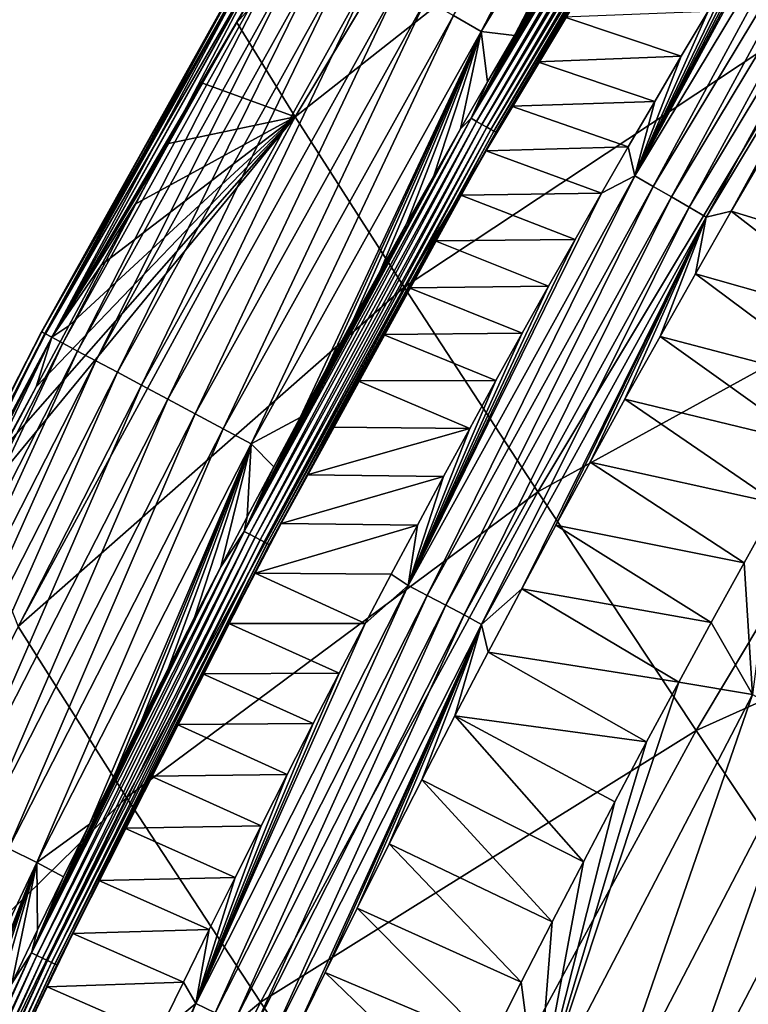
# Model space of a CAD drawing. Header units: millimetres. Extents: x -300 to 300, y -500 to 500.
# Tile 607 of 656: x -248 to -236, y 384 to 400. Entities that reach past the tile are written whole.
import ezdxf

# ---------------------------------------------------------------- set-up
doc = ezdxf.new("R2010")
doc.units = ezdxf.units.MM
doc.header["$LTSCALE"] = 81.481481
for name, color, linetype in [('20', 7, 'CONTINUOUS'), ('24', 7, 'CONTINUOUS'), ('25', 7, 'CONTINUOUS'), ('28', 7, 'CONTINUOUS'), ('29', 7, 'CONTINUOUS'), ('31', 7, 'CONTINUOUS'), ('33', 7, 'CONTINUOUS')]:
    doc.layers.add(name, color=color, linetype=linetype)

msp = doc.modelspace()

# ---------------------------------------------------------------- linework, layer by layer
at = {"layer": '20', "color": 7, "linetype": 'CONTINUOUS'}
for points in [[(-243.743, 398.815, 10.428), (-238.917, 406.844, 10.477), (-244.705, 400.377, 6.872), (-243.743, 398.815, 10.428)], [(-244.705, 400.377, 6.872), (-238.917, 406.844, 10.477), (-244.131, 401.375, 6.875), (-244.705, 400.377, 6.872)], [(-243.743, 398.815, 10.428), (-237.104, 404.047, 15.613), (-238.917, 406.844, 10.477), (-243.743, 398.815, 10.428)], [(-241.938, 395.997, 15.536), (-237.104, 404.047, 15.613), (-243.743, 398.815, 10.428), (-241.938, 395.997, 15.536)], [(-241.938, 395.997, 15.536), (-234.89, 400.658, 20.477), (-237.104, 404.047, 15.613), (-241.938, 395.997, 15.536)], [(-239.72, 392.605, 20.376), (-234.89, 400.658, 20.477), (-241.938, 395.997, 15.536), (-239.72, 392.605, 20.376)], [(-239.72, 392.605, 20.376), (-232.288, 396.692, 25.078), (-234.89, 400.658, 20.477), (-239.72, 392.605, 20.376)], [(-245.273, 399.376, 6.868), (-243.743, 398.815, 10.428), (-244.705, 400.377, 6.872), (-245.273, 399.376, 6.868)], [(-245.836, 398.374, 6.864), (-243.743, 398.815, 10.428), (-245.273, 399.376, 6.868), (-245.836, 398.374, 6.864)], [(-248.329, 390.375, 10.379), (-243.743, 398.815, 10.428), (-249.096, 392.313, 6.838), (-248.329, 390.375, 10.379)], [(-249.096, 392.313, 6.838), (-243.743, 398.815, 10.428), (-248.566, 393.329, 6.843), (-249.096, 392.313, 6.838)], [(-248.566, 393.329, 6.843), (-243.743, 398.815, 10.428), (-248.03, 394.342, 6.847), (-248.566, 393.329, 6.843)], [(-248.329, 390.375, 10.379), (-241.938, 395.997, 15.536), (-243.743, 398.815, 10.428), (-248.329, 390.375, 10.379)], [(-248.03, 394.342, 6.847), (-243.743, 398.815, 10.428), (-247.49, 395.354, 6.851), (-248.03, 394.342, 6.847)], [(-247.49, 395.354, 6.851), (-243.743, 398.815, 10.428), (-246.944, 396.363, 6.856), (-247.49, 395.354, 6.851)], [(-246.944, 396.363, 6.856), (-243.743, 398.815, 10.428), (-246.392, 397.37, 6.86), (-246.944, 396.363, 6.856)], [(-246.392, 397.37, 6.86), (-243.743, 398.815, 10.428), (-245.836, 398.374, 6.864), (-246.392, 397.37, 6.86)], [(-237.103, 388.652, 24.955), (-232.288, 396.692, 25.078), (-239.72, 392.605, 20.376), (-237.103, 388.652, 24.955)], [(-237.103, 388.652, 24.955), (-229.313, 392.161, 29.422), (-232.288, 396.692, 25.078), (-237.103, 388.652, 24.955)], [(-246.534, 387.542, 15.459), (-241.938, 395.997, 15.536), (-248.329, 390.375, 10.379), (-246.534, 387.542, 15.459)], [(-246.534, 387.542, 15.459), (-239.72, 392.605, 20.376), (-241.938, 395.997, 15.536), (-246.534, 387.542, 15.459)], [(-244.316, 384.152, 20.275), (-239.72, 392.605, 20.376), (-246.534, 387.542, 15.459), (-244.316, 384.152, 20.275)], [(-244.316, 384.152, 20.275), (-237.103, 388.652, 24.955), (-239.72, 392.605, 20.376), (-244.316, 384.152, 20.275)], [(-234.1, 384.152, 29.28), (-229.313, 392.161, 29.422), (-237.103, 388.652, 24.955), (-234.1, 384.152, 29.28)], [(-252.679, 381.518, 10.33), (-246.534, 387.542, 15.459), (-248.329, 390.375, 10.379), (-252.679, 381.518, 10.33)], [(-241.687, 380.219, 24.832), (-237.103, 388.652, 24.955), (-244.316, 384.152, 20.275), (-241.687, 380.219, 24.832)], [(-241.687, 380.219, 24.832), (-234.1, 384.152, 29.28), (-237.103, 388.652, 24.955), (-241.687, 380.219, 24.832)], [(-250.898, 378.675, 15.383), (-246.534, 387.542, 15.459), (-252.679, 381.518, 10.33), (-250.898, 378.675, 15.383)], [(-250.898, 378.675, 15.383), (-244.316, 384.152, 20.275), (-246.534, 387.542, 15.459), (-250.898, 378.675, 15.383)], [(-248.682, 375.294, 20.174), (-244.316, 384.152, 20.275), (-250.898, 378.675, 15.383), (-248.682, 375.294, 20.174)], [(-248.682, 375.294, 20.174), (-241.687, 380.219, 24.832), (-244.316, 384.152, 20.275), (-248.682, 375.294, 20.174)], [(-238.661, 375.756, 29.139), (-234.1, 384.152, 29.28), (-241.687, 380.219, 24.832), (-238.661, 375.756, 29.139)], [(-238.661, 375.756, 29.139), (-230.726, 379.117, 33.359), (-234.1, 384.152, 29.28), (-238.661, 375.756, 29.139)]]:
    msp.add_3dface(points, dxfattribs=at)
at = {"layer": '24', "color": 7, "linetype": 'CONTINUOUS'}
for points in [[(-235.922, 398.281, 1.042), (-233.507, 396.33, 2.823), (-236.52, 397.252, 1.043), (-235.922, 398.281, 1.042)], [(-236.52, 397.252, 1.043), (-234.079, 395.354, 2.822), (-237.113, 396.218, 1.044), (-236.52, 397.252, 1.043)], [(-233.507, 396.33, 2.823), (-234.079, 395.354, 2.822), (-236.52, 397.252, 1.043), (-233.507, 396.33, 2.823)], [(-237.113, 396.218, 1.044), (-234.645, 394.376, 2.821), (-237.699, 395.181, 1.045), (-237.113, 396.218, 1.044)], [(-234.079, 395.354, 2.822), (-234.645, 394.376, 2.821), (-237.113, 396.218, 1.044), (-234.079, 395.354, 2.822)], [(-237.699, 395.181, 1.045), (-235.205, 393.396, 2.82), (-238.28, 394.141, 1.046), (-237.699, 395.181, 1.045)], [(-234.645, 394.376, 2.821), (-235.205, 393.396, 2.82), (-237.699, 395.181, 1.045), (-234.645, 394.376, 2.821)], [(-238.28, 394.141, 1.046), (-235.76, 392.414, 2.819), (-238.855, 393.098, 1.047), (-238.28, 394.141, 1.046)], [(-235.205, 393.396, 2.82), (-235.76, 392.414, 2.819), (-238.28, 394.141, 1.046), (-235.205, 393.396, 2.82)], [(-238.855, 393.098, 1.047), (-236.308, 391.429, 2.818), (-239.424, 392.051, 1.048), (-238.855, 393.098, 1.047)], [(-235.76, 392.414, 2.819), (-236.308, 391.429, 2.818), (-238.855, 393.098, 1.047), (-235.76, 392.414, 2.819)], [(-239.424, 392.051, 1.048), (-236.851, 390.443, 2.817), (-239.987, 391.001, 1.049), (-239.424, 392.051, 1.048)], [(-236.308, 391.429, 2.818), (-236.851, 390.443, 2.817), (-239.424, 392.051, 1.048), (-236.308, 391.429, 2.818)], [(-239.987, 391.001, 1.049), (-237.389, 389.456, 2.816), (-240.544, 389.949, 1.05), (-239.987, 391.001, 1.049)], [(-236.851, 390.443, 2.817), (-237.389, 389.456, 2.816), (-239.987, 391.001, 1.049), (-236.851, 390.443, 2.817)], [(-240.544, 389.949, 1.05), (-237.921, 388.466, 2.815), (-241.096, 388.893, 1.051), (-240.544, 389.949, 1.05)], [(-237.389, 389.456, 2.816), (-237.921, 388.466, 2.815), (-240.544, 389.949, 1.05), (-237.389, 389.456, 2.816)], [(-241.096, 388.893, 1.051), (-238.969, 386.479, 2.812), (-241.642, 387.835, 1.052), (-241.096, 388.893, 1.051)], [(-238.447, 387.473, 2.814), (-238.969, 386.479, 2.812), (-241.096, 388.893, 1.051), (-238.447, 387.473, 2.814)], [(-237.921, 388.466, 2.815), (-238.447, 387.473, 2.814), (-241.096, 388.893, 1.051), (-237.921, 388.466, 2.815)], [(-241.642, 387.835, 1.052), (-239.485, 385.483, 2.811), (-242.182, 386.775, 1.053), (-241.642, 387.835, 1.052)], [(-238.969, 386.479, 2.812), (-239.485, 385.483, 2.811), (-241.642, 387.835, 1.052), (-238.969, 386.479, 2.812)], [(-242.182, 386.775, 1.053), (-239.997, 384.484, 2.81), (-242.716, 385.711, 1.054), (-242.182, 386.775, 1.053)], [(-239.485, 385.483, 2.811), (-239.997, 384.484, 2.81), (-242.182, 386.775, 1.053), (-239.485, 385.483, 2.811)], [(-242.716, 385.711, 1.054), (-240.503, 383.483, 2.808), (-243.245, 384.646, 1.055), (-242.716, 385.711, 1.054)], [(-239.997, 384.484, 2.81), (-240.503, 383.483, 2.808), (-242.716, 385.711, 1.054), (-239.997, 384.484, 2.81)], [(-243.245, 384.646, 1.055), (-241.004, 382.481, 2.807), (-243.768, 383.578, 1.057), (-243.245, 384.646, 1.055)], [(-240.503, 383.483, 2.808), (-241.004, 382.481, 2.807), (-243.245, 384.646, 1.055), (-240.503, 383.483, 2.808)]]:
    msp.add_3dface(points, dxfattribs=at)
at = {"layer": '25', "color": 7, "linetype": 'CONTINUOUS'}
for points in [[(-236.308, 391.429, 2.818), (-235.76, 392.414, 2.819), (-236.168, 389.25, 3.557), (-236.308, 391.429, 2.818)], [(-236.851, 390.443, 2.817), (-236.308, 391.429, 2.818), (-236.168, 389.25, 3.557), (-236.851, 390.443, 2.817)], [(-237.389, 389.456, 2.816), (-236.851, 390.443, 2.817), (-236.168, 389.25, 3.557), (-237.389, 389.456, 2.816)], [(-237.921, 388.466, 2.815), (-237.389, 389.456, 2.816), (-239.728, 382.409, 3.557), (-237.921, 388.466, 2.815)], [(-237.389, 389.456, 2.816), (-236.168, 389.25, 3.557), (-239.728, 382.409, 3.557), (-237.389, 389.456, 2.816)], [(-236.168, 389.25, 3.557), (-238.714, 381.886, 4.403), (-239.728, 382.409, 3.557), (-236.168, 389.25, 3.557)], [(-235.173, 388.695, 4.394), (-238.714, 381.886, 4.403), (-236.168, 389.25, 3.557), (-235.173, 388.695, 4.394)], [(-235.173, 388.695, 4.394), (-237.754, 381.389, 5.33), (-238.714, 381.886, 4.403), (-235.173, 388.695, 4.394)], [(-234.23, 388.168, 5.312), (-237.754, 381.389, 5.33), (-235.173, 388.695, 4.394), (-234.23, 388.168, 5.312)], [(-238.447, 387.473, 2.814), (-237.921, 388.466, 2.815), (-239.728, 382.409, 3.557), (-238.447, 387.473, 2.814)], [(-234.23, 388.168, 5.312), (-236.856, 380.923, 6.333), (-237.754, 381.389, 5.33), (-234.23, 388.168, 5.312)], [(-233.347, 387.673, 6.304), (-236.856, 380.923, 6.333), (-234.23, 388.168, 5.312), (-233.347, 387.673, 6.304)], [(-233.347, 387.673, 6.304), (-236.025, 380.491, 7.401), (-236.856, 380.923, 6.333), (-233.347, 387.673, 6.304)], [(-238.969, 386.479, 2.812), (-238.447, 387.473, 2.814), (-239.728, 382.409, 3.557), (-238.969, 386.479, 2.812)], [(-239.485, 385.483, 2.811), (-238.969, 386.479, 2.812), (-239.728, 382.409, 3.557), (-239.485, 385.483, 2.811)], [(-239.997, 384.484, 2.81), (-239.485, 385.483, 2.811), (-239.728, 382.409, 3.557), (-239.997, 384.484, 2.81)], [(-240.503, 383.483, 2.808), (-239.997, 384.484, 2.81), (-239.728, 382.409, 3.557), (-240.503, 383.483, 2.808)]]:
    msp.add_3dface(points, dxfattribs=at)
at = {"layer": '28', "color": 7, "linetype": 'CONTINUOUS'}
for points in [[(-237.037, 407.217, 0.26), (-240.662, 400.229, 0.114), (-241.119, 400.495, 0.259), (-237.037, 407.217, 0.26)], [(-236.591, 406.934, 0.114), (-240.662, 400.229, 0.114), (-237.037, 407.217, 0.26), (-236.591, 406.934, 0.114)], [(-240.662, 400.229, 0.114), (-236.591, 406.934, 0.114), (-240.111, 400.163, 0.03), (-240.662, 400.229, 0.114)], [(-240.111, 400.163, 0.03), (-236.591, 406.934, 0.114), (-239.665, 400.925, 0.03), (-240.111, 400.163, 0.03)], [(-244.065, 402.208, 4.796), (-247.885, 395.228, 4.191), (-247.939, 395.257, 4.771), (-244.065, 402.208, 4.796)], [(-244.065, 402.208, 4.796), (-247.939, 395.257, 4.771), (-244.057, 402.204, 5.362), (-244.065, 402.208, 4.796)], [(-244.057, 402.204, 5.362), (-247.939, 395.257, 4.771), (-247.934, 395.254, 5.336), (-244.057, 402.204, 5.362)], [(-244.057, 402.204, 5.362), (-247.934, 395.254, 5.336), (-243.997, 402.169, 5.903), (-244.057, 402.204, 5.362)], [(-243.997, 402.169, 5.903), (-247.934, 395.254, 5.336), (-247.875, 395.223, 5.876), (-243.997, 402.169, 5.903)], [(-244.015, 402.179, 4.213), (-247.885, 395.228, 4.191), (-244.065, 402.208, 4.796), (-244.015, 402.179, 4.213)], [(-244.015, 402.179, 4.213), (-247.769, 395.166, 3.607), (-247.885, 395.228, 4.191), (-244.015, 402.179, 4.213)], [(-243.997, 402.169, 5.903), (-247.875, 395.223, 5.876), (-243.893, 402.109, 6.41), (-243.997, 402.169, 5.903)], [(-243.902, 402.114, 3.627), (-247.769, 395.166, 3.607), (-244.015, 402.179, 4.213), (-243.902, 402.114, 3.627)], [(-243.893, 402.109, 6.41), (-247.875, 395.223, 5.876), (-247.771, 395.167, 6.383), (-243.893, 402.109, 6.41)], [(-244.131, 401.375, 6.875), (-243.893, 402.109, 6.41), (-247.771, 395.167, 6.383), (-244.131, 401.375, 6.875)], [(-243.902, 402.114, 3.627), (-247.588, 395.069, 3.033), (-247.769, 395.166, 3.607), (-243.902, 402.114, 3.627)], [(-243.726, 402.011, 3.049), (-247.588, 395.069, 3.033), (-243.902, 402.114, 3.627), (-243.726, 402.011, 3.049)], [(-243.726, 402.011, 3.049), (-247.343, 394.938, 2.481), (-247.588, 395.069, 3.033), (-243.726, 402.011, 3.049)], [(-243.487, 401.872, 2.495), (-247.343, 394.938, 2.481), (-243.726, 402.011, 3.049), (-243.487, 401.872, 2.495)], [(-243.487, 401.872, 2.495), (-247.039, 394.776, 1.966), (-247.343, 394.938, 2.481), (-243.487, 401.872, 2.495)], [(-243.189, 401.699, 1.977), (-247.039, 394.776, 1.966), (-243.487, 401.872, 2.495), (-243.189, 401.699, 1.977)], [(-243.189, 401.699, 1.977), (-246.682, 394.585, 1.499), (-247.039, 394.776, 1.966), (-243.189, 401.699, 1.977)], [(-242.839, 401.495, 1.507), (-246.682, 394.585, 1.499), (-243.189, 401.699, 1.977), (-242.839, 401.495, 1.507)], [(-242.839, 401.495, 1.507), (-246.282, 394.371, 1.09), (-246.682, 394.585, 1.499), (-242.839, 401.495, 1.507)], [(-242.446, 401.267, 1.095), (-246.282, 394.371, 1.09), (-242.839, 401.495, 1.507), (-242.446, 401.267, 1.095)], [(-244.705, 400.377, 6.872), (-244.131, 401.375, 6.875), (-247.771, 395.167, 6.383), (-244.705, 400.377, 6.872)], [(-242.446, 401.267, 1.095), (-245.849, 394.14, 0.745), (-246.282, 394.371, 1.09), (-242.446, 401.267, 1.095)], [(-242.021, 401.02, 0.748), (-245.849, 394.14, 0.745), (-242.446, 401.267, 1.095), (-242.021, 401.02, 0.748)], [(-242.021, 401.02, 0.748), (-245.395, 393.898, 0.467), (-245.849, 394.14, 0.745), (-242.021, 401.02, 0.748)], [(-241.575, 400.76, 0.469), (-245.395, 393.898, 0.467), (-242.021, 401.02, 0.748), (-241.575, 400.76, 0.469)], [(-241.575, 400.76, 0.469), (-244.93, 393.65, 0.257), (-245.395, 393.898, 0.467), (-241.575, 400.76, 0.469)], [(-241.119, 400.495, 0.259), (-244.93, 393.65, 0.257), (-241.575, 400.76, 0.469), (-241.119, 400.495, 0.259)], [(-245.273, 399.376, 6.868), (-244.705, 400.377, 6.872), (-247.771, 395.167, 6.383), (-245.273, 399.376, 6.868)], [(-241.119, 400.495, 0.259), (-244.466, 393.402, 0.113), (-244.93, 393.65, 0.257), (-241.119, 400.495, 0.259)], [(-240.662, 400.229, 0.114), (-244.466, 393.402, 0.113), (-241.119, 400.495, 0.259), (-240.662, 400.229, 0.114)], [(-244.466, 393.402, 0.113), (-240.662, 400.229, 0.114), (-243.656, 393.838, 0.03), (-244.466, 393.402, 0.113)], [(-243.656, 393.838, 0.03), (-240.662, 400.229, 0.114), (-243.215, 394.653, 0.03), (-243.656, 393.838, 0.03)], [(-243.215, 394.653, 0.03), (-240.662, 400.229, 0.114), (-242.773, 395.46, 0.03), (-243.215, 394.653, 0.03)], [(-242.773, 395.46, 0.03), (-240.662, 400.229, 0.114), (-242.331, 396.26, 0.03), (-242.773, 395.46, 0.03)], [(-242.331, 396.26, 0.03), (-240.662, 400.229, 0.114), (-241.889, 397.053, 0.03), (-242.331, 396.26, 0.03)], [(-241.889, 397.053, 0.03), (-240.662, 400.229, 0.114), (-241.446, 397.84, 0.03), (-241.889, 397.053, 0.03)], [(-241.446, 397.84, 0.03), (-240.662, 400.229, 0.114), (-241.002, 398.62, 0.03), (-241.446, 397.84, 0.03)], [(-241.002, 398.62, 0.03), (-240.662, 400.229, 0.114), (-240.557, 399.394, 0.03), (-241.002, 398.62, 0.03)], [(-240.557, 399.394, 0.03), (-240.662, 400.229, 0.114), (-240.111, 400.163, 0.03), (-240.557, 399.394, 0.03)], [(-245.836, 398.374, 6.864), (-245.273, 399.376, 6.868), (-247.771, 395.167, 6.383), (-245.836, 398.374, 6.864)], [(-246.392, 397.37, 6.86), (-245.836, 398.374, 6.864), (-247.771, 395.167, 6.383), (-246.392, 397.37, 6.86)], [(-246.944, 396.363, 6.856), (-246.392, 397.37, 6.86), (-247.771, 395.167, 6.383), (-246.944, 396.363, 6.856)], [(-247.49, 395.354, 6.851), (-246.944, 396.363, 6.856), (-247.771, 395.167, 6.383), (-247.49, 395.354, 6.851)], [(-248.03, 394.342, 6.847), (-247.49, 395.354, 6.851), (-247.771, 395.167, 6.383), (-248.03, 394.342, 6.847)], [(-247.939, 395.257, 4.771), (-251.494, 388.177, 4.165), (-251.551, 388.206, 4.743), (-247.939, 395.257, 4.771)], [(-247.939, 395.257, 4.771), (-251.551, 388.206, 4.743), (-247.934, 395.254, 5.336), (-247.939, 395.257, 4.771)], [(-247.934, 395.254, 5.336), (-251.551, 388.206, 4.743), (-251.548, 388.204, 5.306), (-247.934, 395.254, 5.336)], [(-247.934, 395.254, 5.336), (-251.548, 388.204, 5.306), (-247.875, 395.223, 5.876), (-247.934, 395.254, 5.336)], [(-247.875, 395.223, 5.876), (-251.548, 388.204, 5.306), (-251.492, 388.177, 5.844), (-247.875, 395.223, 5.876)], [(-247.885, 395.228, 4.191), (-251.494, 388.177, 4.165), (-247.939, 395.257, 4.771), (-247.885, 395.228, 4.191)], [(-247.885, 395.228, 4.191), (-251.373, 388.118, 3.584), (-251.494, 388.177, 4.165), (-247.885, 395.228, 4.191)], [(-247.875, 395.223, 5.876), (-251.492, 388.177, 5.844), (-247.771, 395.167, 6.383), (-247.875, 395.223, 5.876)], [(-247.771, 395.167, 6.383), (-251.492, 388.177, 5.844), (-251.39, 388.127, 6.351), (-247.771, 395.167, 6.383)], [(-248.03, 394.342, 6.847), (-247.771, 395.167, 6.383), (-251.39, 388.127, 6.351), (-248.03, 394.342, 6.847)], [(-247.769, 395.166, 3.607), (-251.373, 388.118, 3.584), (-247.885, 395.228, 4.191), (-247.769, 395.166, 3.607)], [(-247.769, 395.166, 3.607), (-251.187, 388.027, 3.013), (-251.373, 388.118, 3.584), (-247.769, 395.166, 3.607)], [(-247.588, 395.069, 3.033), (-251.187, 388.027, 3.013), (-247.769, 395.166, 3.607), (-247.588, 395.069, 3.033)], [(-247.588, 395.069, 3.033), (-250.937, 387.904, 2.465), (-251.187, 388.027, 3.013), (-247.588, 395.069, 3.033)], [(-247.343, 394.938, 2.481), (-250.937, 387.904, 2.465), (-247.588, 395.069, 3.033), (-247.343, 394.938, 2.481)], [(-247.343, 394.938, 2.481), (-250.627, 387.752, 1.953), (-250.937, 387.904, 2.465), (-247.343, 394.938, 2.481)], [(-247.039, 394.776, 1.966), (-250.627, 387.752, 1.953), (-247.343, 394.938, 2.481), (-247.039, 394.776, 1.966)], [(-247.039, 394.776, 1.966), (-250.265, 387.573, 1.489), (-250.627, 387.752, 1.953), (-247.039, 394.776, 1.966)], [(-246.682, 394.585, 1.499), (-250.265, 387.573, 1.489), (-247.039, 394.776, 1.966), (-246.682, 394.585, 1.499)], [(-246.682, 394.585, 1.499), (-249.858, 387.373, 1.083), (-250.265, 387.573, 1.489), (-246.682, 394.585, 1.499)], [(-246.282, 394.371, 1.09), (-249.858, 387.373, 1.083), (-246.682, 394.585, 1.499), (-246.282, 394.371, 1.09)], [(-248.566, 393.329, 6.843), (-248.03, 394.342, 6.847), (-251.39, 388.127, 6.351), (-248.566, 393.329, 6.843)], [(-246.282, 394.371, 1.09), (-249.419, 387.157, 0.74), (-249.858, 387.373, 1.083), (-246.282, 394.371, 1.09)], [(-245.849, 394.14, 0.745), (-249.419, 387.157, 0.74), (-246.282, 394.371, 1.09), (-245.849, 394.14, 0.745)], [(-245.849, 394.14, 0.745), (-248.958, 386.931, 0.464), (-249.419, 387.157, 0.74), (-245.849, 394.14, 0.745)], [(-245.395, 393.898, 0.467), (-248.958, 386.931, 0.464), (-245.849, 394.14, 0.745), (-245.395, 393.898, 0.467)], [(-245.395, 393.898, 0.467), (-248.487, 386.699, 0.256), (-248.958, 386.931, 0.464), (-245.395, 393.898, 0.467)], [(-244.93, 393.65, 0.257), (-248.487, 386.699, 0.256), (-245.395, 393.898, 0.467), (-244.93, 393.65, 0.257)], [(-244.095, 393.019, 0.03), (-244.466, 393.402, 0.113), (-243.656, 393.838, 0.03), (-244.095, 393.019, 0.03)], [(-244.93, 393.65, 0.257), (-248.016, 386.468, 0.112), (-248.487, 386.699, 0.256), (-244.93, 393.65, 0.257)], [(-244.466, 393.402, 0.113), (-248.016, 386.468, 0.112), (-244.93, 393.65, 0.257), (-244.466, 393.402, 0.113)], [(-248.016, 386.468, 0.112), (-244.466, 393.402, 0.113), (-247.143, 387.1, 0.031), (-248.016, 386.468, 0.112)], [(-247.143, 387.1, 0.031), (-244.466, 393.402, 0.113), (-246.711, 387.965, 0.031), (-247.143, 387.1, 0.031)], [(-246.711, 387.965, 0.031), (-244.466, 393.402, 0.113), (-246.277, 388.824, 0.031), (-246.711, 387.965, 0.031)], [(-246.277, 388.824, 0.031), (-244.466, 393.402, 0.113), (-245.843, 389.676, 0.03), (-246.277, 388.824, 0.031)], [(-245.843, 389.676, 0.03), (-244.466, 393.402, 0.113), (-245.407, 390.522, 0.03), (-245.843, 389.676, 0.03)], [(-245.407, 390.522, 0.03), (-244.466, 393.402, 0.113), (-244.971, 391.361, 0.03), (-245.407, 390.522, 0.03)], [(-244.971, 391.361, 0.03), (-244.466, 393.402, 0.113), (-244.533, 392.193, 0.03), (-244.971, 391.361, 0.03)], [(-244.533, 392.193, 0.03), (-244.466, 393.402, 0.113), (-244.095, 393.019, 0.03), (-244.533, 392.193, 0.03)], [(-247.574, 386.228, 0.031), (-248.016, 386.468, 0.112), (-247.143, 387.1, 0.031), (-247.574, 386.228, 0.031)], [(-248.016, 386.468, 0.112), (-251.333, 379.431, 0.112), (-248.487, 386.699, 0.256), (-248.016, 386.468, 0.112)], [(-251.333, 379.431, 0.112), (-248.016, 386.468, 0.112), (-250.552, 379.949, 0.031), (-251.333, 379.431, 0.112)], [(-250.552, 379.949, 0.031), (-248.016, 386.468, 0.112), (-250.132, 380.862, 0.031), (-250.552, 379.949, 0.031)], [(-250.132, 380.862, 0.031), (-248.016, 386.468, 0.112), (-249.71, 381.772, 0.031), (-250.132, 380.862, 0.031)], [(-249.71, 381.772, 0.031), (-248.016, 386.468, 0.112), (-249.285, 382.676, 0.031), (-249.71, 381.772, 0.031)], [(-249.285, 382.676, 0.031), (-248.016, 386.468, 0.112), (-248.859, 383.574, 0.031), (-249.285, 382.676, 0.031)], [(-248.859, 383.574, 0.031), (-248.016, 386.468, 0.112), (-248.432, 384.465, 0.031), (-248.859, 383.574, 0.031)], [(-248.432, 384.465, 0.031), (-248.016, 386.468, 0.112), (-248.004, 385.35, 0.031), (-248.432, 384.465, 0.031)], [(-248.004, 385.35, 0.031), (-248.016, 386.468, 0.112), (-247.574, 386.228, 0.031), (-248.004, 385.35, 0.031)]]:
    msp.add_3dface(points, dxfattribs=at)
at = {"layer": '29', "color": 7, "linetype": 'CONTINUOUS'}
for points in [[(-236.905, 400.566, 0.5), (-237.347, 399.822, 0.5), (-239.292, 400.474, 0.5), (-236.905, 400.566, 0.5)], [(-239.292, 400.474, 0.5), (-237.347, 399.822, 0.5), (-239.728, 399.728, 0.5), (-239.292, 400.474, 0.5)], [(-239.728, 399.728, 0.5), (-237.788, 399.072, 0.5), (-240.156, 398.991, 0.5), (-239.728, 399.728, 0.5)], [(-237.347, 399.822, 0.5), (-237.788, 399.072, 0.5), (-239.728, 399.728, 0.5), (-237.347, 399.822, 0.5)], [(-237.788, 399.072, 0.5), (-238.228, 398.317, 0.5), (-240.156, 398.991, 0.5), (-237.788, 399.072, 0.5)], [(-240.156, 398.991, 0.5), (-238.228, 398.317, 0.5), (-240.577, 398.256, 0.5), (-240.156, 398.991, 0.5)], [(-240.577, 398.256, 0.5), (-238.668, 397.554, 0.5), (-240.996, 397.518, 0.5), (-240.577, 398.256, 0.5)], [(-238.228, 398.317, 0.5), (-238.668, 397.554, 0.5), (-240.577, 398.256, 0.5), (-238.228, 398.317, 0.5)], [(-240.996, 397.518, 0.5), (-239.106, 396.786, 0.5), (-241.421, 396.763, 0.5), (-240.996, 397.518, 0.5)], [(-238.668, 397.554, 0.5), (-239.106, 396.786, 0.5), (-240.996, 397.518, 0.5), (-238.668, 397.554, 0.5)], [(-239.106, 396.786, 0.5), (-239.545, 396.011, 0.5), (-241.421, 396.763, 0.5), (-239.106, 396.786, 0.5)], [(-241.421, 396.763, 0.5), (-239.545, 396.011, 0.5), (-241.855, 395.986, 0.5), (-241.421, 396.763, 0.5)], [(-241.855, 395.986, 0.5), (-239.981, 395.232, 0.5), (-242.283, 395.211, 0.5), (-241.855, 395.986, 0.5)], [(-239.545, 396.011, 0.5), (-239.981, 395.232, 0.5), (-241.855, 395.986, 0.5), (-239.545, 396.011, 0.5)], [(-242.283, 395.211, 0.5), (-240.416, 394.447, 0.5), (-242.702, 394.446, 0.5), (-242.283, 395.211, 0.5)], [(-239.981, 395.232, 0.5), (-240.416, 394.447, 0.5), (-242.283, 395.211, 0.5), (-239.981, 395.232, 0.5)], [(-242.702, 394.446, 0.5), (-240.851, 393.656, 0.5), (-243.12, 393.674, 0.5), (-242.702, 394.446, 0.5)], [(-240.416, 394.447, 0.5), (-240.851, 393.656, 0.5), (-242.702, 394.446, 0.5), (-240.416, 394.447, 0.5)], [(-243.12, 393.674, 0.5), (-240.851, 393.656, 0.5), (-243.542, 392.887, 0.5), (-243.12, 393.674, 0.5)], [(-240.851, 393.656, 0.5), (-241.284, 392.859, 0.5), (-243.542, 392.887, 0.5), (-240.851, 393.656, 0.5)], [(-243.542, 392.887, 0.5), (-241.284, 392.859, 0.5), (-243.97, 392.081, 0.5), (-243.542, 392.887, 0.5)], [(-241.284, 392.859, 0.5), (-241.717, 392.055, 0.5), (-243.97, 392.081, 0.5), (-241.284, 392.859, 0.5)], [(-243.97, 392.081, 0.5), (-241.717, 392.055, 0.5), (-244.404, 391.256, 0.5), (-243.97, 392.081, 0.5)], [(-241.717, 392.055, 0.5), (-242.149, 391.244, 0.5), (-244.404, 391.256, 0.5), (-241.717, 392.055, 0.5)], [(-244.404, 391.256, 0.5), (-242.581, 390.426, 0.5), (-244.837, 390.425, 0.5), (-244.404, 391.256, 0.5)], [(-242.149, 391.244, 0.5), (-242.581, 390.426, 0.5), (-244.404, 391.256, 0.5), (-242.149, 391.244, 0.5)], [(-244.837, 390.425, 0.5), (-243.012, 389.6, 0.5), (-245.267, 389.592, 0.5), (-244.837, 390.425, 0.5)], [(-242.581, 390.426, 0.5), (-243.012, 389.6, 0.5), (-244.837, 390.425, 0.5), (-242.581, 390.426, 0.5)], [(-245.267, 389.592, 0.5), (-243.443, 388.766, 0.5), (-245.696, 388.751, 0.5), (-245.267, 389.592, 0.5)], [(-243.012, 389.6, 0.5), (-243.443, 388.766, 0.5), (-245.267, 389.592, 0.5), (-243.012, 389.6, 0.5)], [(-245.696, 388.751, 0.5), (-243.874, 387.925, 0.5), (-246.126, 387.899, 0.5), (-245.696, 388.751, 0.5)], [(-243.443, 388.766, 0.5), (-243.874, 387.925, 0.5), (-245.696, 388.751, 0.5), (-243.443, 388.766, 0.5)], [(-246.126, 387.899, 0.5), (-244.304, 387.076, 0.5), (-246.558, 387.037, 0.5), (-246.126, 387.899, 0.5)], [(-243.874, 387.925, 0.5), (-244.304, 387.076, 0.5), (-246.126, 387.899, 0.5), (-243.874, 387.925, 0.5)], [(-246.558, 387.037, 0.5), (-244.734, 386.219, 0.5), (-246.989, 386.166, 0.5), (-246.558, 387.037, 0.5)], [(-244.304, 387.076, 0.5), (-244.734, 386.219, 0.5), (-246.558, 387.037, 0.5), (-244.304, 387.076, 0.5)], [(-244.734, 386.219, 0.5), (-245.162, 385.356, 0.5), (-246.989, 386.166, 0.5), (-244.734, 386.219, 0.5)], [(-246.989, 386.166, 0.5), (-245.162, 385.356, 0.5), (-247.419, 385.289, 0.5), (-246.989, 386.166, 0.5)], [(-245.162, 385.356, 0.5), (-245.59, 384.485, 0.5), (-247.419, 385.289, 0.5), (-245.162, 385.356, 0.5)], [(-247.419, 385.289, 0.5), (-245.59, 384.485, 0.5), (-247.847, 384.407, 0.5), (-247.419, 385.289, 0.5)], [(-247.847, 384.407, 0.5), (-246.018, 383.606, 0.5), (-248.274, 383.517, 0.5), (-247.847, 384.407, 0.5)], [(-245.59, 384.485, 0.5), (-246.018, 383.606, 0.5), (-247.847, 384.407, 0.5), (-245.59, 384.485, 0.5)]]:
    msp.add_3dface(points, dxfattribs=at)
at = {"layer": '31', "color": 7, "linetype": 'CONTINUOUS'}
for points in [[(-240.824, 398.792, 0.028), (-236.974, 405.367, 0.03), (-236.819, 405.483, 0.028), (-240.824, 398.792, 0.028)], [(-240.824, 398.792, 0.028), (-236.819, 405.483, 0.028), (-240.737, 398.742, 0.042), (-240.824, 398.792, 0.028)], [(-240.737, 398.742, 0.042), (-236.819, 405.483, 0.028), (-236.734, 405.429, 0.042), (-240.737, 398.742, 0.042)], [(-240.737, 398.742, 0.042), (-236.734, 405.429, 0.042), (-240.649, 398.692, 0.079), (-240.737, 398.742, 0.042)], [(-240.649, 398.692, 0.079), (-236.734, 405.429, 0.042), (-236.648, 405.376, 0.079), (-240.649, 398.692, 0.079)], [(-237.424, 404.643, 0.03), (-236.974, 405.367, 0.03), (-240.824, 398.792, 0.028), (-237.424, 404.643, 0.03)], [(-240.649, 398.692, 0.079), (-236.648, 405.376, 0.079), (-240.569, 398.646, 0.138), (-240.649, 398.692, 0.079)], [(-240.569, 398.646, 0.138), (-236.648, 405.376, 0.079), (-236.57, 405.327, 0.138), (-240.569, 398.646, 0.138)], [(-240.569, 398.646, 0.138), (-236.57, 405.327, 0.138), (-240.501, 398.607, 0.216), (-240.569, 398.646, 0.138)], [(-240.501, 398.607, 0.216), (-236.57, 405.327, 0.138), (-236.503, 405.285, 0.216), (-240.501, 398.607, 0.216)], [(-240.501, 398.607, 0.216), (-236.503, 405.285, 0.216), (-240.451, 398.578, 0.307), (-240.501, 398.607, 0.216)], [(-240.451, 398.578, 0.307), (-236.503, 405.285, 0.216), (-236.454, 405.255, 0.307), (-240.451, 398.578, 0.307)], [(-240.451, 398.578, 0.307), (-236.454, 405.255, 0.307), (-240.42, 398.56, 0.404), (-240.451, 398.578, 0.307)], [(-240.42, 398.56, 0.404), (-236.454, 405.255, 0.307), (-236.424, 405.236, 0.404), (-240.42, 398.56, 0.404)], [(-240.156, 398.991, 0.5), (-240.42, 398.56, 0.404), (-236.424, 405.236, 0.404), (-240.156, 398.991, 0.5)], [(-239.728, 399.728, 0.5), (-240.156, 398.991, 0.5), (-236.424, 405.236, 0.404), (-239.728, 399.728, 0.5)], [(-239.292, 400.474, 0.5), (-239.728, 399.728, 0.5), (-236.424, 405.236, 0.404), (-239.292, 400.474, 0.5)], [(-237.873, 403.912, 0.03), (-237.424, 404.643, 0.03), (-240.824, 398.792, 0.028), (-237.873, 403.912, 0.03)], [(-238.322, 403.174, 0.03), (-237.873, 403.912, 0.03), (-240.824, 398.792, 0.028), (-238.322, 403.174, 0.03)], [(-238.77, 402.431, 0.03), (-238.322, 403.174, 0.03), (-240.824, 398.792, 0.028), (-238.77, 402.431, 0.03)], [(-239.218, 401.681, 0.03), (-238.77, 402.431, 0.03), (-240.824, 398.792, 0.028), (-239.218, 401.681, 0.03)], [(-239.665, 400.925, 0.03), (-239.218, 401.681, 0.03), (-240.824, 398.792, 0.028), (-239.665, 400.925, 0.03)], [(-240.111, 400.163, 0.03), (-239.665, 400.925, 0.03), (-240.824, 398.792, 0.028), (-240.111, 400.163, 0.03)], [(-240.557, 399.394, 0.03), (-240.111, 400.163, 0.03), (-240.824, 398.792, 0.028), (-240.557, 399.394, 0.03)], [(-241.002, 398.62, 0.03), (-240.557, 399.394, 0.03), (-240.824, 398.792, 0.028), (-241.002, 398.62, 0.03)], [(-240.156, 398.991, 0.5), (-240.577, 398.256, 0.5), (-240.42, 398.56, 0.404), (-240.156, 398.991, 0.5)], [(-244.583, 391.95, 0.028), (-241.002, 398.62, 0.03), (-240.824, 398.792, 0.028), (-244.583, 391.95, 0.028)], [(-244.583, 391.95, 0.028), (-240.824, 398.792, 0.028), (-244.494, 391.903, 0.042), (-244.583, 391.95, 0.028)], [(-244.494, 391.903, 0.042), (-240.824, 398.792, 0.028), (-240.737, 398.742, 0.042), (-244.494, 391.903, 0.042)], [(-244.494, 391.903, 0.042), (-240.737, 398.742, 0.042), (-244.405, 391.856, 0.079), (-244.494, 391.903, 0.042)], [(-244.405, 391.856, 0.079), (-240.737, 398.742, 0.042), (-240.649, 398.692, 0.079), (-244.405, 391.856, 0.079)], [(-241.446, 397.84, 0.03), (-241.002, 398.62, 0.03), (-244.583, 391.95, 0.028), (-241.446, 397.84, 0.03)], [(-244.405, 391.856, 0.079), (-240.649, 398.692, 0.079), (-244.322, 391.813, 0.138), (-244.405, 391.856, 0.079)], [(-244.322, 391.813, 0.138), (-240.649, 398.692, 0.079), (-240.569, 398.646, 0.138), (-244.322, 391.813, 0.138)], [(-244.322, 391.813, 0.138), (-240.569, 398.646, 0.138), (-244.253, 391.777, 0.216), (-244.322, 391.813, 0.138)], [(-244.253, 391.777, 0.216), (-240.569, 398.646, 0.138), (-240.501, 398.607, 0.216), (-244.253, 391.777, 0.216)], [(-244.253, 391.777, 0.216), (-240.501, 398.607, 0.216), (-244.202, 391.75, 0.307), (-244.253, 391.777, 0.216)], [(-244.202, 391.75, 0.307), (-240.501, 398.607, 0.216), (-240.451, 398.578, 0.307), (-244.202, 391.75, 0.307)], [(-244.202, 391.75, 0.307), (-240.451, 398.578, 0.307), (-244.171, 391.733, 0.404), (-244.202, 391.75, 0.307)], [(-244.171, 391.733, 0.404), (-240.451, 398.578, 0.307), (-240.42, 398.56, 0.404), (-244.171, 391.733, 0.404)], [(-243.97, 392.081, 0.5), (-244.171, 391.733, 0.404), (-240.42, 398.56, 0.404), (-243.97, 392.081, 0.5)], [(-243.542, 392.887, 0.5), (-243.97, 392.081, 0.5), (-240.42, 398.56, 0.404), (-243.542, 392.887, 0.5)], [(-243.12, 393.674, 0.5), (-243.542, 392.887, 0.5), (-240.42, 398.56, 0.404), (-243.12, 393.674, 0.5)], [(-242.702, 394.446, 0.5), (-243.12, 393.674, 0.5), (-240.42, 398.56, 0.404), (-242.702, 394.446, 0.5)], [(-242.283, 395.211, 0.5), (-242.702, 394.446, 0.5), (-240.42, 398.56, 0.404), (-242.283, 395.211, 0.5)], [(-241.855, 395.986, 0.5), (-242.283, 395.211, 0.5), (-240.42, 398.56, 0.404), (-241.855, 395.986, 0.5)], [(-241.421, 396.763, 0.5), (-241.855, 395.986, 0.5), (-240.42, 398.56, 0.404), (-241.421, 396.763, 0.5)], [(-240.996, 397.518, 0.5), (-241.421, 396.763, 0.5), (-240.42, 398.56, 0.404), (-240.996, 397.518, 0.5)], [(-240.577, 398.256, 0.5), (-240.996, 397.518, 0.5), (-240.42, 398.56, 0.404), (-240.577, 398.256, 0.5)], [(-241.889, 397.053, 0.03), (-241.446, 397.84, 0.03), (-244.583, 391.95, 0.028), (-241.889, 397.053, 0.03)], [(-242.331, 396.26, 0.03), (-241.889, 397.053, 0.03), (-244.583, 391.95, 0.028), (-242.331, 396.26, 0.03)], [(-242.773, 395.46, 0.03), (-242.331, 396.26, 0.03), (-244.583, 391.95, 0.028), (-242.773, 395.46, 0.03)], [(-243.215, 394.653, 0.03), (-242.773, 395.46, 0.03), (-244.583, 391.95, 0.028), (-243.215, 394.653, 0.03)], [(-243.656, 393.838, 0.03), (-243.215, 394.653, 0.03), (-244.583, 391.95, 0.028), (-243.656, 393.838, 0.03)], [(-244.095, 393.019, 0.03), (-243.656, 393.838, 0.03), (-244.583, 391.95, 0.028), (-244.095, 393.019, 0.03)], [(-244.533, 392.193, 0.03), (-244.095, 393.019, 0.03), (-244.583, 391.95, 0.028), (-244.533, 392.193, 0.03)], [(-244.971, 391.361, 0.03), (-244.533, 392.193, 0.03), (-244.583, 391.95, 0.028), (-244.971, 391.361, 0.03)], [(-243.97, 392.081, 0.5), (-244.404, 391.256, 0.5), (-244.171, 391.733, 0.404), (-243.97, 392.081, 0.5)], [(-248.107, 384.972, 0.028), (-244.971, 391.361, 0.03), (-244.583, 391.95, 0.028), (-248.107, 384.972, 0.028)], [(-248.107, 384.972, 0.028), (-244.583, 391.95, 0.028), (-248.016, 384.928, 0.042), (-248.107, 384.972, 0.028)], [(-248.016, 384.928, 0.042), (-244.583, 391.95, 0.028), (-244.494, 391.903, 0.042), (-248.016, 384.928, 0.042)], [(-248.016, 384.928, 0.042), (-244.494, 391.903, 0.042), (-247.926, 384.884, 0.079), (-248.016, 384.928, 0.042)], [(-247.926, 384.884, 0.079), (-244.494, 391.903, 0.042), (-244.405, 391.856, 0.079), (-247.926, 384.884, 0.079)], [(-247.926, 384.884, 0.079), (-244.405, 391.856, 0.079), (-247.842, 384.844, 0.138), (-247.926, 384.884, 0.079)], [(-247.842, 384.844, 0.138), (-244.405, 391.856, 0.079), (-244.322, 391.813, 0.138), (-247.842, 384.844, 0.138)], [(-247.842, 384.844, 0.138), (-244.322, 391.813, 0.138), (-247.772, 384.81, 0.216), (-247.842, 384.844, 0.138)], [(-247.772, 384.81, 0.216), (-244.322, 391.813, 0.138), (-244.253, 391.777, 0.216), (-247.772, 384.81, 0.216)], [(-247.772, 384.81, 0.216), (-244.253, 391.777, 0.216), (-247.72, 384.785, 0.307), (-247.772, 384.81, 0.216)], [(-247.72, 384.785, 0.307), (-244.253, 391.777, 0.216), (-244.202, 391.75, 0.307), (-247.72, 384.785, 0.307)], [(-247.72, 384.785, 0.307), (-244.202, 391.75, 0.307), (-247.688, 384.769, 0.404), (-247.72, 384.785, 0.307)], [(-247.688, 384.769, 0.404), (-244.202, 391.75, 0.307), (-244.171, 391.733, 0.404), (-247.688, 384.769, 0.404)], [(-247.419, 385.289, 0.5), (-247.688, 384.769, 0.404), (-244.171, 391.733, 0.404), (-247.419, 385.289, 0.5)], [(-246.989, 386.166, 0.5), (-247.419, 385.289, 0.5), (-244.171, 391.733, 0.404), (-246.989, 386.166, 0.5)], [(-246.558, 387.037, 0.5), (-246.989, 386.166, 0.5), (-244.171, 391.733, 0.404), (-246.558, 387.037, 0.5)], [(-246.126, 387.899, 0.5), (-246.558, 387.037, 0.5), (-244.171, 391.733, 0.404), (-246.126, 387.899, 0.5)], [(-245.696, 388.751, 0.5), (-246.126, 387.899, 0.5), (-244.171, 391.733, 0.404), (-245.696, 388.751, 0.5)], [(-245.267, 389.592, 0.5), (-245.696, 388.751, 0.5), (-244.171, 391.733, 0.404), (-245.267, 389.592, 0.5)], [(-244.837, 390.425, 0.5), (-245.267, 389.592, 0.5), (-244.171, 391.733, 0.404), (-244.837, 390.425, 0.5)], [(-244.404, 391.256, 0.5), (-244.837, 390.425, 0.5), (-244.171, 391.733, 0.404), (-244.404, 391.256, 0.5)], [(-245.407, 390.522, 0.03), (-244.971, 391.361, 0.03), (-248.107, 384.972, 0.028), (-245.407, 390.522, 0.03)], [(-245.843, 389.676, 0.03), (-245.407, 390.522, 0.03), (-248.107, 384.972, 0.028), (-245.843, 389.676, 0.03)], [(-246.277, 388.824, 0.031), (-245.843, 389.676, 0.03), (-248.107, 384.972, 0.028), (-246.277, 388.824, 0.031)], [(-246.711, 387.965, 0.031), (-246.277, 388.824, 0.031), (-248.107, 384.972, 0.028), (-246.711, 387.965, 0.031)], [(-247.143, 387.1, 0.031), (-246.711, 387.965, 0.031), (-248.107, 384.972, 0.028), (-247.143, 387.1, 0.031)], [(-247.574, 386.228, 0.031), (-247.143, 387.1, 0.031), (-248.107, 384.972, 0.028), (-247.574, 386.228, 0.031)], [(-248.004, 385.35, 0.031), (-247.574, 386.228, 0.031), (-248.107, 384.972, 0.028), (-248.004, 385.35, 0.031)], [(-248.432, 384.465, 0.031), (-248.004, 385.35, 0.031), (-248.107, 384.972, 0.028), (-248.432, 384.465, 0.031)], [(-247.419, 385.289, 0.5), (-247.847, 384.407, 0.5), (-247.688, 384.769, 0.404), (-247.419, 385.289, 0.5)], [(-251.403, 377.886, 0.028), (-248.432, 384.465, 0.031), (-248.107, 384.972, 0.028), (-251.403, 377.886, 0.028)], [(-251.403, 377.886, 0.028), (-248.107, 384.972, 0.028), (-251.311, 377.844, 0.042), (-251.403, 377.886, 0.028)], [(-251.311, 377.844, 0.042), (-248.107, 384.972, 0.028), (-248.016, 384.928, 0.042), (-251.311, 377.844, 0.042)], [(-251.311, 377.844, 0.042), (-248.016, 384.928, 0.042), (-251.219, 377.803, 0.079), (-251.311, 377.844, 0.042)], [(-251.219, 377.803, 0.079), (-248.016, 384.928, 0.042), (-247.926, 384.884, 0.079), (-251.219, 377.803, 0.079)], [(-251.219, 377.803, 0.079), (-247.926, 384.884, 0.079), (-251.134, 377.765, 0.138), (-251.219, 377.803, 0.079)], [(-251.134, 377.765, 0.138), (-247.926, 384.884, 0.079), (-247.842, 384.844, 0.138), (-251.134, 377.765, 0.138)], [(-251.134, 377.765, 0.138), (-247.842, 384.844, 0.138), (-251.063, 377.734, 0.216), (-251.134, 377.765, 0.138)], [(-251.063, 377.734, 0.216), (-247.842, 384.844, 0.138), (-247.772, 384.81, 0.216), (-251.063, 377.734, 0.216)], [(-251.063, 377.734, 0.216), (-247.772, 384.81, 0.216), (-251.01, 377.71, 0.307), (-251.063, 377.734, 0.216)], [(-251.01, 377.71, 0.307), (-247.772, 384.81, 0.216), (-247.72, 384.785, 0.307), (-251.01, 377.71, 0.307)], [(-251.01, 377.71, 0.307), (-247.72, 384.785, 0.307), (-250.977, 377.696, 0.404), (-251.01, 377.71, 0.307)], [(-250.977, 377.696, 0.404), (-247.72, 384.785, 0.307), (-247.688, 384.769, 0.404), (-250.977, 377.696, 0.404)], [(-250.816, 378.021, 0.5), (-250.977, 377.696, 0.404), (-247.688, 384.769, 0.404), (-250.816, 378.021, 0.5)], [(-250.399, 378.946, 0.5), (-250.816, 378.021, 0.5), (-247.688, 384.769, 0.404), (-250.399, 378.946, 0.5)], [(-249.977, 379.873, 0.5), (-250.399, 378.946, 0.5), (-247.688, 384.769, 0.404), (-249.977, 379.873, 0.5)], [(-249.553, 380.795, 0.5), (-249.977, 379.873, 0.5), (-247.688, 384.769, 0.404), (-249.553, 380.795, 0.5)], [(-249.128, 381.708, 0.5), (-249.553, 380.795, 0.5), (-247.688, 384.769, 0.404), (-249.128, 381.708, 0.5)], [(-248.701, 382.618, 0.5), (-249.128, 381.708, 0.5), (-247.688, 384.769, 0.404), (-248.701, 382.618, 0.5)], [(-248.274, 383.517, 0.5), (-248.701, 382.618, 0.5), (-247.688, 384.769, 0.404), (-248.274, 383.517, 0.5)], [(-247.847, 384.407, 0.5), (-248.274, 383.517, 0.5), (-247.688, 384.769, 0.404), (-247.847, 384.407, 0.5)]]:
    msp.add_3dface(points, dxfattribs=at)
at = {"layer": '33', "color": 7, "linetype": 'CONTINUOUS'}
for points in [[(-238.118, 397.841, 0.514), (-234.686, 404.196, 0.5), (-234.131, 404.457, 0.514), (-238.118, 397.841, 0.514)], [(-238.118, 397.841, 0.514), (-234.131, 404.457, 0.514), (-237.813, 397.665, 0.559), (-238.118, 397.841, 0.514)], [(-237.813, 397.665, 0.559), (-234.131, 404.457, 0.514), (-233.834, 404.271, 0.559), (-237.813, 397.665, 0.559)], [(-237.813, 397.665, 0.559), (-233.834, 404.271, 0.559), (-237.511, 397.491, 0.636), (-237.813, 397.665, 0.559)], [(-237.511, 397.491, 0.636), (-233.834, 404.271, 0.559), (-233.541, 404.086, 0.635), (-237.511, 397.491, 0.636)], [(-235.131, 403.481, 0.5), (-234.686, 404.196, 0.5), (-238.118, 397.841, 0.514), (-235.131, 403.481, 0.5)], [(-237.511, 397.491, 0.636), (-233.541, 404.086, 0.635), (-237.217, 397.321, 0.743), (-237.511, 397.491, 0.636)], [(-237.217, 397.321, 0.743), (-233.541, 404.086, 0.635), (-233.254, 403.905, 0.741), (-237.217, 397.321, 0.743)], [(-237.217, 397.321, 0.743), (-233.254, 403.905, 0.741), (-236.933, 397.157, 0.88), (-237.217, 397.321, 0.743)], [(-236.933, 397.157, 0.88), (-233.254, 403.905, 0.741), (-232.978, 403.731, 0.876), (-236.933, 397.157, 0.88)], [(-236.52, 397.252, 1.043), (-236.933, 397.157, 0.88), (-232.978, 403.731, 0.876), (-236.52, 397.252, 1.043)], [(-235.922, 398.281, 1.042), (-236.52, 397.252, 1.043), (-232.978, 403.731, 0.876), (-235.922, 398.281, 1.042)], [(-235.576, 402.761, 0.5), (-235.131, 403.481, 0.5), (-238.118, 397.841, 0.514), (-235.576, 402.761, 0.5)], [(-236.02, 402.035, 0.5), (-235.576, 402.761, 0.5), (-238.118, 397.841, 0.514), (-236.02, 402.035, 0.5)], [(-236.463, 401.303, 0.5), (-236.02, 402.035, 0.5), (-238.118, 397.841, 0.514), (-236.463, 401.303, 0.5)], [(-236.905, 400.566, 0.5), (-236.463, 401.303, 0.5), (-238.118, 397.841, 0.514), (-236.905, 400.566, 0.5)], [(-237.347, 399.822, 0.5), (-236.905, 400.566, 0.5), (-238.118, 397.841, 0.514), (-237.347, 399.822, 0.5)], [(-237.788, 399.072, 0.5), (-237.347, 399.822, 0.5), (-238.118, 397.841, 0.514), (-237.788, 399.072, 0.5)], [(-238.228, 398.317, 0.5), (-237.788, 399.072, 0.5), (-238.118, 397.841, 0.514), (-238.228, 398.317, 0.5)], [(-238.668, 397.554, 0.5), (-238.228, 398.317, 0.5), (-238.118, 397.841, 0.514), (-238.668, 397.554, 0.5)], [(-241.87, 391.056, 0.514), (-238.668, 397.554, 0.5), (-238.118, 397.841, 0.514), (-241.87, 391.056, 0.514)], [(-241.87, 391.056, 0.514), (-238.118, 397.841, 0.514), (-241.556, 390.89, 0.56), (-241.87, 391.056, 0.514)], [(-241.556, 390.89, 0.56), (-238.118, 397.841, 0.514), (-237.813, 397.665, 0.559), (-241.556, 390.89, 0.56)], [(-241.556, 390.89, 0.56), (-237.813, 397.665, 0.559), (-241.247, 390.726, 0.638), (-241.556, 390.89, 0.56)], [(-241.247, 390.726, 0.638), (-237.813, 397.665, 0.559), (-237.511, 397.491, 0.636), (-241.247, 390.726, 0.638)], [(-239.106, 396.786, 0.5), (-238.668, 397.554, 0.5), (-241.87, 391.056, 0.514), (-239.106, 396.786, 0.5)], [(-241.247, 390.726, 0.638), (-237.511, 397.491, 0.636), (-240.944, 390.566, 0.746), (-241.247, 390.726, 0.638)], [(-240.944, 390.566, 0.746), (-237.511, 397.491, 0.636), (-237.217, 397.321, 0.743), (-240.944, 390.566, 0.746)], [(-240.944, 390.566, 0.746), (-237.217, 397.321, 0.743), (-240.653, 390.411, 0.885), (-240.944, 390.566, 0.746)], [(-240.653, 390.411, 0.885), (-237.217, 397.321, 0.743), (-236.933, 397.157, 0.88), (-240.653, 390.411, 0.885)], [(-239.987, 391.001, 1.049), (-240.653, 390.411, 0.885), (-236.933, 397.157, 0.88), (-239.987, 391.001, 1.049)], [(-239.424, 392.051, 1.048), (-239.987, 391.001, 1.049), (-236.933, 397.157, 0.88), (-239.424, 392.051, 1.048)], [(-238.855, 393.098, 1.047), (-239.424, 392.051, 1.048), (-236.933, 397.157, 0.88), (-238.855, 393.098, 1.047)], [(-238.28, 394.141, 1.046), (-238.855, 393.098, 1.047), (-236.933, 397.157, 0.88), (-238.28, 394.141, 1.046)], [(-237.699, 395.181, 1.045), (-238.28, 394.141, 1.046), (-236.933, 397.157, 0.88), (-237.699, 395.181, 1.045)], [(-237.113, 396.218, 1.044), (-237.699, 395.181, 1.045), (-236.933, 397.157, 0.88), (-237.113, 396.218, 1.044)], [(-236.52, 397.252, 1.043), (-237.113, 396.218, 1.044), (-236.933, 397.157, 0.88), (-236.52, 397.252, 1.043)], [(-239.545, 396.011, 0.5), (-239.106, 396.786, 0.5), (-241.87, 391.056, 0.514), (-239.545, 396.011, 0.5)], [(-239.981, 395.232, 0.5), (-239.545, 396.011, 0.5), (-241.87, 391.056, 0.514), (-239.981, 395.232, 0.5)], [(-240.416, 394.447, 0.5), (-239.981, 395.232, 0.5), (-241.87, 391.056, 0.514), (-240.416, 394.447, 0.5)], [(-240.851, 393.656, 0.5), (-240.416, 394.447, 0.5), (-241.87, 391.056, 0.514), (-240.851, 393.656, 0.5)], [(-241.284, 392.859, 0.5), (-240.851, 393.656, 0.5), (-241.87, 391.056, 0.514), (-241.284, 392.859, 0.5)], [(-241.717, 392.055, 0.5), (-241.284, 392.859, 0.5), (-241.87, 391.056, 0.514), (-241.717, 392.055, 0.5)], [(-242.149, 391.244, 0.5), (-241.717, 392.055, 0.5), (-241.87, 391.056, 0.514), (-242.149, 391.244, 0.5)], [(-242.581, 390.426, 0.5), (-242.149, 391.244, 0.5), (-241.87, 391.056, 0.514), (-242.581, 390.426, 0.5)], [(-245.386, 384.133, 0.514), (-242.581, 390.426, 0.5), (-241.87, 391.056, 0.514), (-245.386, 384.133, 0.514)], [(-245.386, 384.133, 0.514), (-241.87, 391.056, 0.514), (-245.065, 383.977, 0.561), (-245.386, 384.133, 0.514)], [(-245.065, 383.977, 0.561), (-241.87, 391.056, 0.514), (-241.556, 390.89, 0.56), (-245.065, 383.977, 0.561)], [(-239.987, 391.001, 1.049), (-240.544, 389.949, 1.05), (-240.653, 390.411, 0.885), (-239.987, 391.001, 1.049)], [(-245.065, 383.977, 0.561), (-241.556, 390.89, 0.56), (-244.748, 383.822, 0.64), (-245.065, 383.977, 0.561)], [(-244.748, 383.822, 0.64), (-241.556, 390.89, 0.56), (-241.247, 390.726, 0.638), (-244.748, 383.822, 0.64)], [(-244.748, 383.822, 0.64), (-241.247, 390.726, 0.638), (-244.438, 383.671, 0.75), (-244.748, 383.822, 0.64)], [(-244.438, 383.671, 0.75), (-241.247, 390.726, 0.638), (-240.944, 390.566, 0.746), (-244.438, 383.671, 0.75)], [(-243.012, 389.6, 0.5), (-242.581, 390.426, 0.5), (-245.386, 384.133, 0.514), (-243.012, 389.6, 0.5)], [(-244.438, 383.671, 0.75), (-240.944, 390.566, 0.746), (-244.14, 383.526, 0.89), (-244.438, 383.671, 0.75)], [(-244.14, 383.526, 0.89), (-240.944, 390.566, 0.746), (-240.653, 390.411, 0.885), (-244.14, 383.526, 0.89)], [(-243.768, 383.578, 1.057), (-244.14, 383.526, 0.89), (-240.653, 390.411, 0.885), (-243.768, 383.578, 1.057)], [(-243.245, 384.646, 1.055), (-243.768, 383.578, 1.057), (-240.653, 390.411, 0.885), (-243.245, 384.646, 1.055)], [(-242.716, 385.711, 1.054), (-243.245, 384.646, 1.055), (-240.653, 390.411, 0.885), (-242.716, 385.711, 1.054)], [(-242.182, 386.775, 1.053), (-242.716, 385.711, 1.054), (-240.653, 390.411, 0.885), (-242.182, 386.775, 1.053)], [(-241.642, 387.835, 1.052), (-242.182, 386.775, 1.053), (-240.653, 390.411, 0.885), (-241.642, 387.835, 1.052)], [(-241.096, 388.893, 1.051), (-241.642, 387.835, 1.052), (-240.653, 390.411, 0.885), (-241.096, 388.893, 1.051)], [(-240.544, 389.949, 1.05), (-241.096, 388.893, 1.051), (-240.653, 390.411, 0.885), (-240.544, 389.949, 1.05)], [(-243.443, 388.766, 0.5), (-243.012, 389.6, 0.5), (-245.386, 384.133, 0.514), (-243.443, 388.766, 0.5)], [(-243.874, 387.925, 0.5), (-243.443, 388.766, 0.5), (-245.386, 384.133, 0.514), (-243.874, 387.925, 0.5)], [(-244.304, 387.076, 0.5), (-243.874, 387.925, 0.5), (-245.386, 384.133, 0.514), (-244.304, 387.076, 0.5)], [(-244.734, 386.219, 0.5), (-244.304, 387.076, 0.5), (-245.386, 384.133, 0.514), (-244.734, 386.219, 0.5)], [(-245.162, 385.356, 0.5), (-244.734, 386.219, 0.5), (-245.386, 384.133, 0.514), (-245.162, 385.356, 0.5)], [(-245.59, 384.485, 0.5), (-245.162, 385.356, 0.5), (-245.386, 384.133, 0.514), (-245.59, 384.485, 0.5)], [(-246.018, 383.606, 0.5), (-245.59, 384.485, 0.5), (-245.386, 384.133, 0.514), (-246.018, 383.606, 0.5)], [(-248.669, 377.114, 0.515), (-246.018, 383.606, 0.5), (-245.386, 384.133, 0.514), (-248.669, 377.114, 0.515)], [(-248.669, 377.114, 0.515), (-245.386, 384.133, 0.514), (-248.34, 376.967, 0.562), (-248.669, 377.114, 0.515)], [(-248.34, 376.967, 0.562), (-245.386, 384.133, 0.514), (-245.065, 383.977, 0.561), (-248.34, 376.967, 0.562)]]:
    msp.add_3dface(points, dxfattribs=at)

doc.saveas('drawing.dxf')
